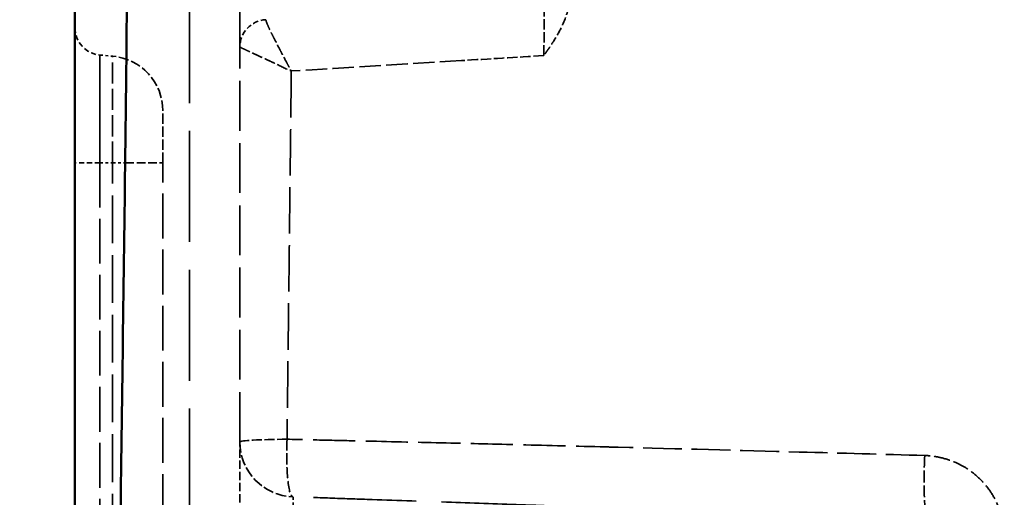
# Model space of a CAD drawing. Header units: millimetres. Extents: x 3278 to 6066, y 2420 to 4375.
# Tile 631 of 656: x 5336 to 5372, y 4191 to 4208. Entities that reach past the tile are written whole.
import ezdxf

# ---------------------------------------------------------------- set-up
doc = ezdxf.new("R2010")
doc.units = ezdxf.units.MM
doc.linetypes.add('DASHED', pattern=[0.2067, 0.1654, -0.0413])
for name, color, linetype, lineweight in [('AM_5', 3, 'Continuous', 25), ('Sichtbare Kanten(DIN)', 7, 'Continuous', 50), ('Sichtbare tangentiale Kanten(DIN)', 7, 'Continuous', 50), ('Verdeckte Kanten(DIN)', 7, 'DASHED', 35), ('Verdeckte tangentiale Kanten(DIN)', 7, 'DASHED', 35)]:
    doc.layers.add(name, color=color, linetype=linetype, lineweight=lineweight)
doc.styles.get("Standard").update_dxf_attribs({"font": 'ISOCP.SHX'})
doc.dimstyles.new('Standard$0', dxfattribs={"dimtxt": 0.18, "dimasz": 0.18, "dimexe": 0.18, "dimexo": 0.0625, "dimgap": 0.09, "dimtad": 0, "dimtih": 1, "dimtoh": 1, "dimdec": 4, "dimzin": 0, "dimdsep": 46, "dimtxsty": 'STANDARD', "dimcen": 0.09, "dimadec": 0, "dimazin": 0, "dimtfac": 1, "dimtdec": 4, "dimtofl": 0, "dimtmove": 0, "dimatfit": 3, "dimfxl": 1, "dimtolj": 1, "dimtzin": 0, "dimarcsym": 0})

# ---------------------------------------------------------------- blocks, each defined once
blk = doc.blocks.new('*D33')
at = {"layer": 'AM_5', "color": 0, "lineweight": -2, "transparency": 16777216}
for p, q in [((5338.341, 4235.228), (5308.192, 4235.228)), ((5308.372, 4233.428), (5308.372, 3736.745)), ((5308.372, 3212.967), (5308.372, 3709.65)), ((5338.341, 3211.167), (5308.192, 3211.167))]:
    blk.add_line(p, q, dxfattribs=at)
at = {"layer": 'AM_5', "color": 0, "transparency": 16777216}
for points in [[(5308.072, 4233.428), (5308.672, 4233.428), (5308.372, 4235.228)], [(5308.072, 3212.967), (5308.672, 3212.967), (5308.372, 3211.167)]]:
    blk.add_solid(points, dxfattribs=at)
at = {"layer": 'Defpoints', "color": 0, "transparency": 16777216}
for p in [(5338.404, 4235.228), (5308.372, 3211.167), (5338.404, 3211.167)]:
    blk.add_point(p, dxfattribs=at)
at = {"layer": 'AM_5', "color": 0, "transparency": 16777216, "insert": (5308.372, 3723.198), "char_height": 10, "attachment_point": 5, "rotation": 90}
blk.add_mtext('\\A1;102,5', dxfattribs=at)

msp = doc.modelspace()

# ---------------------------------------------------------------- linework, layer by layer
at = {"layer": 'Sichtbare Kanten(DIN)'}
msp.add_open_spline([(5338.404, 4215.202), (5338.404, 4214.683), (5338.404, 4214.165), (5338.404, 4213.644), (5338.404, 4213.126), (5338.404, 4212.605), (5338.404, 4212.086), (5338.404, 4211.041), (5338.404, 4210.004), (5338.404, 4208.97), (5338.404, 4207.298), (5338.404, 4205.632), (5338.404, 4203.954), (5338.404, 4203.549), (5338.404, 4203.144), (5338.404, 4202.739), (5338.404, 4200.662), (5338.404, 4198.585), (5338.404, 4196.508), (5338.404, 4194.43), (5338.404, 4192.354), (5338.404, 4190.277)], degree=3, knots=[0, 0, 0, 0, 1.556925, 1.556925, 1.556925, 3.102501, 3.102501, 3.102501, 6.214947, 6.214947, 6.214947, 11.248315, 11.248315, 11.248315, 12.46337, 12.46337, 12.46337, 18.693947, 18.693947, 18.693947, 24.92661, 24.92661, 24.92661, 24.92661], dxfattribs=at)
at = {"layer": 'Sichtbare tangentiale Kanten(DIN)'}
msp.add_ellipse((5339.604, 4203.228), major_axis=(2, 0), ratio=0.00001, start_param=5.034689, end_param=5.034699, dxfattribs=at)
msp.add_open_spline([(5340.064, 4190.298), (5340.121, 4194.859), (5340.226, 4202.114), (5340.313, 4210.474), (5340.336, 4214.152), (5340.341, 4215.211)], degree=3, knots=[49.057246, 49.057246, 49.057246, 49.057246, 62.735435, 70.889135, 73.983751, 73.983751, 73.983751, 73.983751], dxfattribs=at)
at = {"layer": 'Verdeckte Kanten(DIN)', "ltscale": 0.352825}
msp.add_line((5339.317, 4207.148), (5339.778, 4207.107), dxfattribs=at)
at = {"layer": 'Verdeckte Kanten(DIN)', "ltscale": 9.876539}
msp.add_line((5341.604, 4190.264), (5341.604, 4203.228), dxfattribs=at)
at = {"layer": 'Verdeckte Kanten(DIN)', "ltscale": 1.13017}
msp.add_arc((5339.404, 4208.144), 1, 180, 265, dxfattribs=at)
at = {"layer": 'Verdeckte Kanten(DIN)', "ltscale": 0.000103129}
msp.add_arc((5345.404, 4207.436), 1, 179.954, 179.9693, dxfattribs=at)
at = {"layer": 'Verdeckte Kanten(DIN)', "ltscale": 2.260439}
msp.add_arc((5339.604, 4205.115), 2, 360, 85, dxfattribs=at)
at = {"layer": 'Verdeckte Kanten(DIN)', "ltscale": 2.340223}
msp.add_arc((5346.404, 4193.067), 2, 180, 268, dxfattribs=at)
at = {"layer": 'Verdeckte Kanten(DIN)', "ltscale": 1.156517}
msp.add_ellipse((5345.404, 4207.436), major_axis=(-0.726, 0.688), ratio=0.999833, start_param=5.523736, end_param=7.041409, dxfattribs=at)
at = {"layer": 'Verdeckte Kanten(DIN)', "ltscale": 8.316978}
msp.add_open_spline([(5344.404, 4207.436), (5344.404, 4207.443), (5344.404, 4207.502), (5344.404, 4207.613), (5344.404, 4207.7), (5344.404, 4207.819), (5344.404, 4207.97), (5344.404, 4208.02), (5344.404, 4208.073), (5344.404, 4208.13), (5344.404, 4208.357), (5344.404, 4208.638), (5344.404, 4208.965), (5344.404, 4209.129), (5344.404, 4209.303), (5344.404, 4209.489), (5344.404, 4209.674), (5344.404, 4209.87), (5344.404, 4210.075), (5344.404, 4210.485), (5344.404, 4210.931), (5344.404, 4211.404), (5344.404, 4211.522), (5344.404, 4211.641), (5344.404, 4211.763), (5344.404, 4212.126), (5344.404, 4212.502), (5344.404, 4212.885), (5344.404, 4213.396), (5344.404, 4213.92), (5344.404, 4214.445)], degree=3, knots=[-22.218593, -22.218593, -22.218593, -22.218593, -20.732145, -20.732145, -20.732145, -19.553729, -19.553729, -19.553729, -19.160857, -19.160857, -19.160857, -17.589569, -17.589569, -17.589569, -16.803928, -16.803928, -16.803928, -16.018281, -16.018281, -16.018281, -14.446993, -14.446993, -14.446993, -14.054121, -14.054121, -14.054121, -12.875705, -12.875705, -12.875705, -11.304417, -11.304417, -11.304417, -11.304417], dxfattribs=at)
at = {"layer": 'Verdeckte Kanten(DIN)', "ltscale": 1.842727}
msp.add_open_spline([(5356.404, 4209.306), (5356.404, 4209.206), (5356.395, 4209.106), (5356.336, 4208.708), (5356.231, 4208.418), (5356.011, 4207.969), (5355.909, 4207.795), (5355.746, 4207.541), (5355.693, 4207.462), (5355.619, 4207.354), (5355.605, 4207.334), (5355.581, 4207.299), (5355.569, 4207.281), (5355.55, 4207.255), (5355.542, 4207.243), (5355.514, 4207.203), (5355.505, 4207.191), (5355.489, 4207.168), (5355.486, 4207.161), (5355.475, 4207.141), (5355.471, 4207.133), (5355.465, 4207.128), (5355.464, 4207.128), (5355.462, 4207.127), (5355.462, 4207.127), (5355.461, 4207.126), (5355.46, 4207.126), (5355.46, 4207.126)], degree=3, knots=[0, 0, 0, 0, 0.0300371, 0.0300371, 0.1208491, 0.1208491, 0.1804541, 0.1804541, 0.2104627, 0.2104627, 0.2177214, 0.2177214, 0.2227023, 0.2227023, 0.226385, 0.226385, 0.2354918, 0.2354918, 0.2436929, 0.2436929, 0.251004, 0.251004, 0.2526067, 0.2526067, 0.2532539, 0.2532539, 0.2538804, 0.2538804, 0.2538804, 0.2538804], dxfattribs=at)
at = {"layer": 'Verdeckte Kanten(DIN)', "ltscale": 10.959356}
msp.add_open_spline([(5344.404, 4193.067), (5344.404, 4194.267), (5344.404, 4195.468), (5344.404, 4196.667), (5344.404, 4197.477), (5344.404, 4198.287), (5344.404, 4199.097), (5344.404, 4199.488), (5344.404, 4199.878), (5344.404, 4200.268), (5344.404, 4201.467), (5344.404, 4202.665), (5344.404, 4203.868), (5344.404, 4204.467), (5344.404, 4205.068), (5344.404, 4205.669), (5344.404, 4205.969), (5344.404, 4206.27), (5344.404, 4206.569), (5344.404, 4206.859), (5344.404, 4207.147), (5344.404, 4207.436)], degree=3, knots=[0, 0, 0, 0, 3.603033, 3.603033, 3.603033, 6.036984, 6.036984, 6.036984, 7.210382, 7.210382, 7.210382, 10.82062, 10.82062, 10.82062, 12.618625, 12.618625, 12.618625, 13.517088, 13.517088, 13.517088, 14.384768, 14.384768, 14.384768, 14.384768], dxfattribs=at)
at = {"layer": 'Verdeckte Kanten(DIN)', "ltscale": 2.258399}
msp.add_open_spline([(5341.604, 4203.228), (5341.604, 4203.243), (5341.604, 4203.258), (5341.604, 4203.273), (5341.604, 4203.288), (5341.604, 4203.303), (5341.604, 4203.318), (5341.604, 4203.348), (5341.604, 4203.378), (5341.604, 4203.408), (5341.604, 4203.469), (5341.604, 4203.529), (5341.604, 4203.589), (5341.604, 4203.709), (5341.604, 4203.828), (5341.604, 4203.943), (5341.604, 4204.172), (5341.604, 4204.386), (5341.604, 4204.562), (5341.604, 4204.582), (5341.604, 4204.601), (5341.604, 4204.619), (5341.604, 4204.768), (5341.604, 4204.889), (5341.604, 4204.974), (5341.604, 4205.021), (5341.604, 4205.058), (5341.604, 4205.081), (5341.604, 4205.093), (5341.604, 4205.102), (5341.604, 4205.108), (5341.604, 4205.111), (5341.604, 4205.113), (5341.604, 4205.114), (5341.604, 4205.115), (5341.604, 4205.115), (5341.604, 4205.115)], degree=3, knots=[0, 0, 0, 0, 0.046315, 0.046315, 0.046315, 0.092637, 0.092637, 0.092637, 0.185301, 0.185301, 0.185301, 0.370695, 0.370695, 0.370695, 0.741487, 0.741487, 0.741487, 1.481154, 1.481154, 1.481154, 1.562615, 1.562615, 1.562615, 2.220816, 2.220816, 2.220816, 2.591495, 2.591495, 2.591495, 2.776897, 2.776897, 2.776897, 2.86959, 2.86959, 2.86959, 2.962266, 2.962266, 2.962266, 2.962266], dxfattribs=at)
at = {"layer": 'Verdeckte Kanten(DIN)', "ltscale": 1.852096}
msp.add_open_spline([(5344.404, 4190.863), (5344.404, 4190.958), (5344.404, 4191.054), (5344.404, 4191.455), (5344.404, 4191.75), (5344.404, 4192.21), (5344.404, 4192.392), (5344.404, 4192.649), (5344.404, 4192.734), (5344.404, 4192.86), (5344.404, 4192.901), (5344.404, 4192.964), (5344.404, 4192.985), (5344.404, 4193.024), (5344.404, 4193.048), (5344.404, 4193.06), (5344.404, 4193.062), (5344.404, 4193.063), (5344.404, 4193.064), (5344.404, 4193.065), (5344.404, 4193.066), (5344.404, 4193.067), (5344.404, 4193.067), (5344.404, 4193.067), (5344.404, 4193.067), (5344.404, 4193.067), (5344.404, 4193.067), (5344.404, 4193.067), (5344.404, 4193.067), (5344.404, 4193.067)], degree=3, knots=[0, 0, 0, 0, 0.028581, 0.028581, 0.1216375, 0.1216375, 0.1816686, 0.1816686, 0.2117409, 0.2117409, 0.2266826, 0.2266826, 0.2341227, 0.2341227, 0.2410261, 0.2410261, 0.2417309, 0.2417309, 0.2420396, 0.2420396, 0.2421803, 0.2421803, 0.2424705, 0.2424705, 0.2425249, 0.2425249, 0.2425528, 0.2425528, 0.2425799, 0.2425799, 0.2425799, 0.2425799], dxfattribs=at)
at = {"layer": 'Verdeckte Kanten(DIN)', "ltscale": 22.540926}
msp.add_open_spline([(5369.439, 4190.261), (5369.197, 4190.27), (5368.956, 4190.278), (5368.715, 4190.287), (5368.473, 4190.295), (5368.232, 4190.304), (5367.991, 4190.312), (5367.509, 4190.329), (5367.026, 4190.346), (5366.544, 4190.363), (5365.58, 4190.396), (5364.616, 4190.43), (5363.651, 4190.464), (5361.725, 4190.531), (5359.797, 4190.598), (5357.871, 4190.665), (5356.844, 4190.701), (5355.817, 4190.737), (5354.791, 4190.773), (5353.893, 4190.804), (5352.996, 4190.836), (5352.099, 4190.867), (5351.137, 4190.901), (5350.176, 4190.934), (5349.215, 4190.968), (5348.735, 4190.984), (5348.255, 4191.001), (5347.774, 4191.018), (5347.294, 4191.035), (5346.814, 4191.052), (5346.334, 4191.068)], degree=3, knots=[0, 0, 0, 0, 0.727999, 0.727999, 0.727999, 1.456434, 1.456434, 1.456434, 2.914057, 2.914057, 2.914057, 5.82861, 5.82861, 5.82861, 11.649607, 11.649607, 11.649607, 14.75485, 14.75485, 14.75485, 17.471933, 17.471933, 17.471933, 20.383648, 20.383648, 20.383648, 21.839702, 21.839702, 21.839702, 23.295989, 23.295989, 23.295989, 23.295989], dxfattribs=at)
at = {"layer": 'Verdeckte tangentiale Kanten(DIN)', "ltscale": 24.437014}
msp.add_line((5342.578, 4190.242), (5342.578, 4215.498), dxfattribs=at)
at = {"layer": 'Verdeckte tangentiale Kanten(DIN)', "ltscale": 0.352825}
msp.add_line((5339.317, 4203.228), (5339.778, 4203.228), dxfattribs=at)
at = {"layer": 'Verdeckte tangentiale Kanten(DIN)', "ltscale": 9.867079}
msp.add_line((5339.317, 4203.228), (5339.317, 4190.277), dxfattribs=at)
at = {"layer": 'Verdeckte tangentiale Kanten(DIN)', "ltscale": 10.509041}
msp.add_line((5339.778, 4189.434), (5339.778, 4203.228), dxfattribs=at)
at = {"layer": 'Verdeckte tangentiale Kanten(DIN)', "ltscale": 4.731776}
msp.add_ellipse((5353.944, 4206.859), major_axis=(29.068, 1.752), ratio=0.00606, start_param=1.621431, end_param=1.837488, dxfattribs=at)
at = {"layer": 'Verdeckte tangentiale Kanten(DIN)', "ltscale": 2.290787}
msp.add_ellipse((5418.488, 3993.649), major_axis=(1000.372, 48.516), ratio=0.216244, start_param=1.623352, end_param=1.626355, dxfattribs=at)
at = {"layer": 'Verdeckte tangentiale Kanten(DIN)', "ltscale": 1.13017}
msp.add_ellipse((5339.404, 4203.228), major_axis=(-1, 0), ratio=0.00001, start_param=4.799659, end_param=6.283194, dxfattribs=at)
at = {"layer": 'Verdeckte tangentiale Kanten(DIN)', "ltscale": 0.354027}
msp.add_ellipse((5339.604, 4203.228), major_axis=(2, 0), ratio=0.00001, start_param=4.799615, end_param=5.031779, dxfattribs=at)
at = {"layer": 'Verdeckte tangentiale Kanten(DIN)', "ltscale": 1.906298}
msp.add_ellipse((5339.604, 4203.228), major_axis=(2, 0), ratio=0.00001, start_param=5.034668, end_param=6.297534, dxfattribs=at)
at = {"layer": 'Verdeckte tangentiale Kanten(DIN)', "ltscale": 2.17845}
msp.add_ellipse((5346.404, 4193.067), major_axis=(-2, 0), ratio=0.047991, start_param=4.853463, end_param=6.283185, dxfattribs=at)
at = {"layer": 'Verdeckte tangentiale Kanten(DIN)', "ltscale": 2.458312}
msp.add_ellipse((5346.404, 4193.067), major_axis=(-0.07, -1.999), ratio=0.142308, start_param=4.669798, end_param=6.283185, dxfattribs=at)
at = {"layer": 'Verdeckte tangentiale Kanten(DIN)', "ltscale": 2.625325}
msp.add_ellipse((5369.508, 4192.26), major_axis=(-0.07, -1.999), ratio=0.100242, start_param=4.560191, end_param=6.283185, dxfattribs=at)
at = {"layer": 'Verdeckte tangentiale Kanten(DIN)', "ltscale": 1.195728}
msp.add_ellipse((5346.299, 4190.069), major_axis=(0.035, 0.999), ratio=0.034878, start_param=4.713607, end_param=6.283185, dxfattribs=at)
at = {"layer": 'Verdeckte tangentiale Kanten(DIN)', "ltscale": 2.271057}
msp.add_open_spline([(5355.46, 4207.126), (5355.46, 4207.142), (5355.46, 4207.157), (5355.461, 4207.173), (5355.461, 4207.188), (5355.462, 4207.204), (5355.462, 4207.219), (5355.463, 4207.25), (5355.463, 4207.281), (5355.464, 4207.311), (5355.465, 4207.372), (5355.466, 4207.433), (5355.468, 4207.493), (5355.47, 4207.613), (5355.472, 4207.73), (5355.473, 4207.841), (5355.473, 4207.856), (5355.473, 4207.871), (5355.474, 4207.886), (5355.476, 4208.092), (5355.478, 4208.279), (5355.477, 4208.436), (5355.477, 4208.459), (5355.477, 4208.481), (5355.477, 4208.502), (5355.476, 4208.64), (5355.474, 4208.75), (5355.471, 4208.828), (5355.471, 4208.834), (5355.471, 4208.84), (5355.47, 4208.846), (5355.469, 4208.882), (5355.467, 4208.911), (5355.465, 4208.93), (5355.464, 4208.942), (5355.462, 4208.95), (5355.461, 4208.956), (5355.46, 4208.959), (5355.459, 4208.961), (5355.458, 4208.962), (5355.458, 4208.963), (5355.457, 4208.964), (5355.456, 4208.964)], degree=3, knots=[0, 0, 0, 0, 0.046551, 0.046551, 0.046551, 0.093099, 0.093099, 0.093099, 0.186192, 0.186192, 0.186192, 0.372408, 0.372408, 0.372408, 0.7451, 0.7451, 0.7451, 0.795252, 0.795252, 0.795252, 1.490206, 1.490206, 1.490206, 1.590504, 1.590504, 1.590504, 2.235307, 2.235307, 2.235307, 2.285459, 2.285459, 2.285459, 2.607973, 2.607973, 2.607973, 2.794217, 2.794217, 2.794217, 2.887321, 2.887321, 2.887321, 2.980414, 2.980414, 2.980414, 2.980414], dxfattribs=at)
at = {"layer": 'Verdeckte tangentiale Kanten(DIN)', "ltscale": 2.452769}
msp.add_open_spline([(5345.352, 4208.435), (5345.352, 4208.434), (5345.351, 4208.434), (5345.351, 4208.434), (5345.351, 4208.433), (5345.35, 4208.432), (5345.35, 4208.431), (5345.35, 4208.43), (5345.35, 4208.429), (5345.35, 4208.428), (5345.35, 4208.426), (5345.351, 4208.424), (5345.351, 4208.421), (5345.353, 4208.412), (5345.357, 4208.399), (5345.362, 4208.382), (5345.373, 4208.348), (5345.391, 4208.298), (5345.418, 4208.235), (5345.418, 4208.234), (5345.419, 4208.232), (5345.42, 4208.231), (5345.444, 4208.173), (5345.476, 4208.104), (5345.513, 4208.026), (5345.518, 4208.016), (5345.523, 4208.007), (5345.528, 4207.997), (5345.561, 4207.929), (5345.598, 4207.856), (5345.638, 4207.777), (5345.651, 4207.751), (5345.664, 4207.724), (5345.678, 4207.697), (5345.734, 4207.588), (5345.795, 4207.471), (5345.859, 4207.349), (5345.883, 4207.301), (5345.909, 4207.253), (5345.934, 4207.203), (5345.988, 4207.102), (5346.043, 4206.997), (5346.099, 4206.891), (5346.128, 4206.838), (5346.156, 4206.784), (5346.185, 4206.73), (5346.19, 4206.721), (5346.196, 4206.711), (5346.201, 4206.701), (5346.21, 4206.684), (5346.219, 4206.666), (5346.229, 4206.649), (5346.243, 4206.622), (5346.258, 4206.594), (5346.273, 4206.567)], degree=3, knots=[0, 0, 0, 0, 0.015168, 0.015168, 0.015168, 0.0332538, 0.0332538, 0.0332538, 0.0475973, 0.0475973, 0.0475973, 0.0695502, 0.0695502, 0.0695502, 0.142034, 0.142034, 0.142034, 0.2822821, 0.2822821, 0.2822821, 0.285578, 0.285578, 0.285578, 0.4126597, 0.4126597, 0.4126597, 0.4283779, 0.4283779, 0.4283779, 0.535774, 0.535774, 0.535774, 0.5712527, 0.5712527, 0.5712527, 0.7141513, 0.7141513, 0.7141513, 0.7696107, 0.7696107, 0.7696107, 0.8843329, 0.8843329, 0.8843329, 0.941901, 0.941901, 0.941901, 0.9523545, 0.9523545, 0.9523545, 0.9708693, 0.9708693, 0.9708693, 0.9999994, 0.9999994, 0.9999994, 0.9999994], dxfattribs=at)
at = {"layer": 'Verdeckte tangentiale Kanten(DIN)', "ltscale": 2.422163}
msp.add_open_spline([(5344.404, 4207.437), (5344.404, 4207.439), (5344.437, 4207.422), (5344.592, 4207.346), (5344.837, 4207.232), (5345.124, 4207.101), (5345.41, 4206.969), (5345.778, 4206.797), (5346.068, 4206.658), (5346.271, 4206.562)], degree=3, knots=[0.000006, 0.000006, 0.000006, 0.000006, 0.436761, 0.873521, 1.310282, 1.747042, 2.105841, 2.46464, 3.17833, 3.17833, 3.17833, 3.17833], dxfattribs=at)
at = {"layer": 'Verdeckte tangentiale Kanten(DIN)', "ltscale": 4.691133}
for points in [[(5339.317, 4207.148), (5339.317, 4207.148), (5339.317, 4207.147), (5339.317, 4207.147), (5339.317, 4207.146), (5339.317, 4207.145), (5339.317, 4207.143), (5339.317, 4207.141), (5339.317, 4207.139), (5339.317, 4207.137), (5339.317, 4207.135), (5339.317, 4207.132), (5339.317, 4207.129), (5339.317, 4207.116), (5339.317, 4207.097), (5339.317, 4207.072), (5339.317, 4207.065), (5339.317, 4207.058), (5339.317, 4207.049), (5339.317, 4207.001), (5339.317, 4206.934), (5339.317, 4206.85), (5339.317, 4206.822), (5339.317, 4206.792), (5339.317, 4206.76), (5339.317, 4206.632), (5339.317, 4206.475), (5339.317, 4206.292), (5339.317, 4206.201), (5339.317, 4206.103), (5339.317, 4206), (5339.317, 4205.896), (5339.317, 4205.786), (5339.317, 4205.672), (5339.317, 4205.442), (5339.317, 4205.192), (5339.317, 4204.928), (5339.317, 4204.862), (5339.317, 4204.795), (5339.317, 4204.727), (5339.317, 4204.524), (5339.317, 4204.314), (5339.317, 4204.099), (5339.317, 4203.909), (5339.317, 4203.715), (5339.317, 4203.52), (5339.317, 4203.423), (5339.317, 4203.325), (5339.317, 4203.228)], [(5339.317, 4203.228), (5339.317, 4203.26), (5339.317, 4203.292), (5339.317, 4203.324), (5339.317, 4203.356), (5339.317, 4203.388), (5339.317, 4203.42), (5339.317, 4203.453), (5339.317, 4203.487), (5339.317, 4203.52), (5339.317, 4203.551), (5339.317, 4203.581), (5339.317, 4203.612), (5339.317, 4203.739), (5339.317, 4203.866), (5339.317, 4203.992), (5339.317, 4204.028), (5339.317, 4204.064), (5339.317, 4204.1), (5339.317, 4204.314), (5339.317, 4204.524), (5339.317, 4204.727), (5339.317, 4204.795), (5339.317, 4204.862), (5339.317, 4204.928), (5339.317, 4205.192), (5339.317, 4205.442), (5339.317, 4205.672), (5339.317, 4205.786), (5339.317, 4205.896), (5339.317, 4206), (5339.317, 4206.103), (5339.317, 4206.201), (5339.317, 4206.293), (5339.317, 4206.476), (5339.317, 4206.633), (5339.317, 4206.76), (5339.317, 4206.792), (5339.317, 4206.822), (5339.317, 4206.85), (5339.317, 4206.934), (5339.317, 4207), (5339.317, 4207.049), (5339.317, 4207.093), (5339.317, 4207.122), (5339.317, 4207.137), (5339.317, 4207.144), (5339.317, 4207.148), (5339.317, 4207.148)]]:
    msp.add_open_spline(points, degree=3, knots=[0, 0, 0, 0, 0.015643, 0.015643, 0.015643, 0.031285, 0.031285, 0.031285, 0.047596, 0.047596, 0.047596, 0.06254, 0.06254, 0.06254, 0.124958, 0.124958, 0.124958, 0.142787, 0.142787, 0.142787, 0.249917, 0.249917, 0.249917, 0.285646, 0.285646, 0.285646, 0.428546, 0.428546, 0.428546, 0.499998, 0.499998, 0.499998, 0.57146, 0.57146, 0.57146, 0.714359, 0.714359, 0.714359, 0.75009, 0.75009, 0.75009, 0.857214, 0.857214, 0.857214, 0.952405, 0.952405, 0.952405, 1, 1, 1, 1], dxfattribs=at)
at = {"layer": 'Verdeckte tangentiale Kanten(DIN)', "ltscale": 4.643017}
msp.add_open_spline([(5339.778, 4203.228), (5339.778, 4203.324), (5339.778, 4203.614), (5339.778, 4204.19), (5339.778, 4204.925), (5339.778, 4205.667), (5339.778, 4206.287), (5339.778, 4206.753), (5339.778, 4207.01), (5339.778, 4207.097), (5339.778, 4207.107), (5339.778, 4207.107)], degree=3, knots=[0, 0, 0, 0, 0.047595, 0.142786, 0.285641, 0.42854, 0.571454, 0.714354, 0.857213, 0.952404, 1, 1, 1, 1], dxfattribs=at)
at = {"layer": 'Verdeckte tangentiale Kanten(DIN)', "ltscale": 10.222593}
msp.add_open_spline([(5346.277, 4206.565), (5346.274, 4206.29), (5346.271, 4206.017), (5346.268, 4205.743), (5346.261, 4205.149), (5346.255, 4204.555), (5346.248, 4203.961), (5346.234, 4202.765), (5346.22, 4201.567), (5346.207, 4200.367), (5346.193, 4199.163), (5346.179, 4197.957), (5346.164, 4196.753), (5346.151, 4195.555), (5346.137, 4194.359), (5346.123, 4193.162)], degree=3, knots=[0.0001512, 0.0001512, 0.0001512, 0.0001512, 0.0615812, 0.0615812, 0.0615812, 0.1948455, 0.1948455, 0.1948455, 0.4629638, 0.4629638, 0.4629638, 0.7321091, 0.7321091, 0.7321091, 1, 1, 1, 1], dxfattribs=at)
at = {"layer": 'Verdeckte tangentiale Kanten(DIN)', "ltscale": 9.260968}
msp.add_open_spline([(5358.168, 4192.872), (5358.012, 4192.876), (5357.857, 4192.88), (5357.701, 4192.884), (5356.67, 4192.911), (5355.64, 4192.936), (5354.611, 4192.962), (5353.711, 4192.984), (5352.811, 4193.006), (5351.912, 4193.027), (5350.948, 4193.051), (5349.984, 4193.073), (5349.019, 4193.096), (5348.537, 4193.107), (5348.054, 4193.118), (5347.572, 4193.129), (5347.089, 4193.14), (5346.606, 4193.151), (5346.123, 4193.162)], degree=3, knots=[11.178288, 11.178288, 11.178288, 11.178288, 11.647994, 11.647994, 11.647994, 14.75485, 14.75485, 14.75485, 17.472018, 17.472018, 17.472018, 20.3842, 20.3842, 20.3842, 21.840172, 21.840172, 21.840172, 23.295989, 23.295989, 23.295989, 23.295989], dxfattribs=at)
at = {"layer": 'Verdeckte tangentiale Kanten(DIN)', "ltscale": 8.552565}
msp.add_open_spline([(5369.321, 4192.57), (5367.803, 4192.614), (5364.075, 4192.718), (5360.359, 4192.816), (5358.168, 4192.872)], degree=3, knots=[0, 0, 0, 0, 4.575579, 11.178288, 11.178288, 11.178288, 11.178288], dxfattribs=at)
at = {"layer": 'Verdeckte tangentiale Kanten(DIN)', "ltscale": 3.563034}
msp.add_open_spline([(5372.214, 4189.573), (5372.214, 4189.596), (5372.214, 4189.62), (5372.214, 4189.643), (5372.213, 4189.667), (5372.212, 4189.691), (5372.211, 4189.714), (5372.209, 4189.762), (5372.206, 4189.809), (5372.202, 4189.857), (5372.193, 4189.952), (5372.179, 4190.047), (5372.162, 4190.143), (5372.126, 4190.333), (5372.072, 4190.521), (5372.001, 4190.701), (5371.995, 4190.716), (5371.989, 4190.73), (5371.983, 4190.745), (5371.916, 4190.909), (5371.834, 4191.065), (5371.739, 4191.212), (5371.669, 4191.32), (5371.592, 4191.423), (5371.509, 4191.521), (5371.468, 4191.569), (5371.426, 4191.615), (5371.383, 4191.66), (5371.249, 4191.798), (5371.103, 4191.923), (5370.946, 4192.033), (5370.905, 4192.062), (5370.862, 4192.091), (5370.82, 4192.118), (5370.701, 4192.192), (5370.578, 4192.259), (5370.446, 4192.316), (5370.436, 4192.32), (5370.426, 4192.325), (5370.416, 4192.329), (5370.246, 4192.401), (5370.062, 4192.457), (5369.886, 4192.497), (5369.807, 4192.516), (5369.73, 4192.531), (5369.655, 4192.542), (5369.642, 4192.544), (5369.629, 4192.546), (5369.615, 4192.548), (5369.572, 4192.553), (5369.528, 4192.558), (5369.481, 4192.562), (5369.457, 4192.564), (5369.432, 4192.566), (5369.405, 4192.567), (5369.379, 4192.568), (5369.351, 4192.569), (5369.321, 4192.57)], degree=3, knots=[0, 0, 0, 0, 0.072952, 0.072952, 0.072952, 0.145901, 0.145901, 0.145901, 0.291793, 0.291793, 0.291793, 0.583537, 0.583537, 0.583537, 1.166561, 1.166561, 1.166561, 1.215102, 1.215102, 1.215102, 1.749758, 1.749758, 1.749758, 2.14268, 2.14268, 2.14268, 2.333103, 2.333103, 2.333103, 2.916437, 2.916437, 2.916437, 3.071338, 3.071338, 3.071338, 3.49967, 3.49967, 3.49967, 3.532596, 3.532596, 3.532596, 4.082912, 4.082912, 4.082912, 4.32978, 4.32978, 4.32978, 4.374588, 4.374588, 4.374588, 4.520264, 4.520264, 4.520264, 4.5932, 4.5932, 4.5932, 4.666227, 4.666227, 4.666227, 4.666227], dxfattribs=at)

# ---------------------------------------------------------------- dimensions: what is measured, and where the dimension line sits
at = {"layer": 'AM_5'}
dim = msp.add_linear_dim(base=(5308.372, 3211.167), p1=(5338.404, 4235.228), p2=(5338.404, 3211.167), angle=90, text='102,5', dimstyle='Standard$0', override={"dimtxt": 10, "dimasz": 1.8, "dimtih": 0, "dimdec": 1}, dxfattribs=at)
dim.commit()
dim.dimension.update_dxf_attribs({"geometry": '*D33', "text_midpoint": (5308.372, 3723.198)})

doc.saveas('drawing.dxf')
